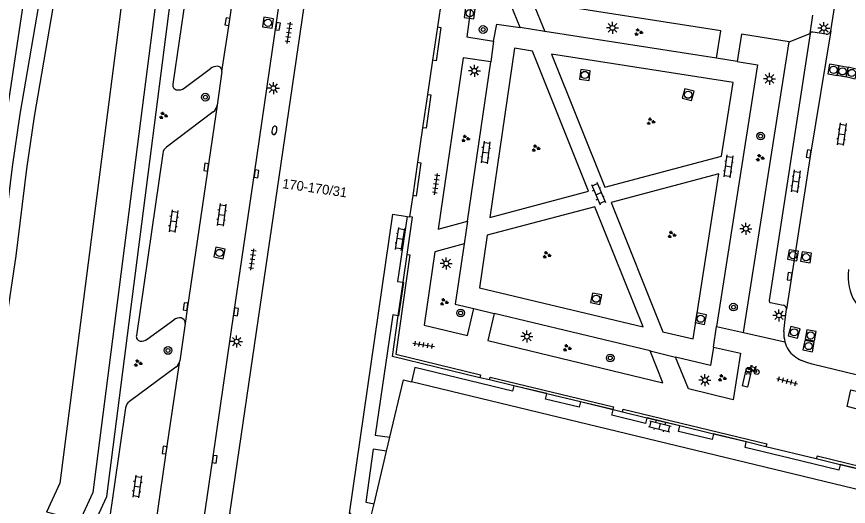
# Model space of a CAD drawing. Extents: x 131000 to 133014, y 396499 to 399001.
# Drawn here: x 132693.3 to 132779.6, y 397185.2 to 397236 of the extents above; entities that cross this region are included whole.
import ezdxf

# ---------------------------------------------------------------- set-up
doc = ezdxf.new("R2010")
doc.units = 0
for name, color, linetype in [('gg-afsc-muur', 7, 'Continuous'), ('gg-anno-huisnummerreeks BGT', 7, 'Continuous'), ('gg-bbg-hoofdgebouw', 7, 'Continuous'), ('gg-bbg-onder overbouw', 7, 'Continuous'), ('gg-bbg-pand overbouw', 7, 'Continuous'), ('gg-knt-BGT kruinlijn', 7, 'Continuous'), ('gg-knt-bovenkant onderkant talud', 7, 'Continuous'), ('gg-knt-verharding', 7, 'Continuous'), ('gg-knt-verharding nz', 7, 'Continuous'), ('gt-grn-groengrens', 7, 'Continuous'), ('gt-grn-weggrens', 7, 'Continuous'), ('gt-symb-boom', 7, 'Continuous'), ('gt-symb-brandkraan', 7, 'Continuous'), ('gt-symb-fietsenrek', 7, 'Continuous'), ('gt-symb-groenvak', 7, 'Continuous'), ('gt-symb-klinker verharding', 7, 'Continuous'), ('gt-symb-kolk', 7, 'Continuous'), ('gt-symb-lichtmast', 7, 'Continuous'), ('gt-symb-rioolschacht', 7, 'Continuous'), ('gt-symb-tegel verharding', 7, 'Continuous')]:
    doc.layers.add(name, color=color, linetype=linetype)

# ---------------------------------------------------------------- blocks, each defined once
blk = doc.blocks.new('gt0-RS')
at = {"layer": 'gt-symb-rioolschacht'}
blk.add_lwpolyline([(-0.5, -0.5), (0.5, -0.5), (0.5, 0.5), (-0.5, 0.5)], close=True, dxfattribs=at)
blk.add_circle((0, 0), 0.375, dxfattribs=at)
blk = doc.blocks.new('gt0-LMAST')
at = {"layer": 'gt-symb-lichtmast'}
for p, q in [((-0.182, 0.173), (-0.447, 0.438)), ((-0.005, 0.246), (-0.005, 0.621)), ((0.172, 0.173), (0.437, 0.438)), ((-0.255, -0.004), (-0.63, -0.004)), ((-0.182, -0.181), (-0.447, -0.446)), ((-0.005, -0.254), (-0.005, -0.629)), ((0.437, -0.446), (0.172, -0.181)), ((0.245, -0.004), (0.62, -0.004))]:
    blk.add_line(p, q, dxfattribs=at)
blk.add_circle((-0.005, -0.004), 0.25, dxfattribs=at)
blk = doc.blocks.new('gt0-GRVAK')
at = {"layer": 'gt-symb-groenvak'}
for p, q in [((-0.11, 0.189), (-0.228, 0.24)), ((-0.182, 0.153), (0.088, 0.153)), ((-0.091, 0.211), (-0.156, 0.322)), ((-0.047, 0.214), (-0.047, 0.393)), ((-0.004, 0.211), (0.061, 0.322)), ((0.015, 0.189), (0.133, 0.24)), ((0.262, -0.052), (0.197, 0.059)), ((0.305, -0.049), (0.305, 0.13)), ((0.349, -0.052), (0.414, 0.059)), ((-0.245, -0.228), (-0.363, -0.177)), ((-0.318, -0.264), (-0.047, -0.264)), ((-0.226, -0.206), (-0.291, -0.095)), ((-0.183, -0.203), (-0.183, -0.024)), ((-0.139, -0.206), (-0.074, -0.095)), ((-0.12, -0.228), (-0.002, -0.177)), ((0.243, -0.074), (0.125, -0.023)), ((0.17, -0.11), (0.441, -0.11)), ((0.368, -0.074), (0.486, -0.023))]:
    blk.add_line(p, q, dxfattribs=at)
blk = doc.blocks.new('gt0-BOOM')
at = {"layer": 'gt-symb-boom'}
for radius in [0.4, 0.2]:
    blk.add_circle((0, 0), radius, dxfattribs=at)
blk = doc.blocks.new('gt0-KOLK')
at = {"layer": 'gt-symb-kolk'}
blk.add_lwpolyline([(0, 0), (0.375, 0), (0.375, 0.4), (-0.375, 0.4), (-0.375, 0), (0, 0)], dxfattribs=at)
blk = doc.blocks.new('gt0-TEG1')
at = {"layer": 'gt-symb-tegel verharding'}
for p, q in [((-1.125, 0), (1.125, 0)), ((-0.9, -0.25), (-0.9, 0.25)), ((-0.45, -0.25), (-0.45, 0.25)), ((0, -0.25), (0, 0.25)), ((0.45, -0.25), (0.45, 0.25)), ((0.9, -0.25), (0.9, 0.25))]:
    blk.add_line(p, q, dxfattribs=at)
blk = doc.blocks.new('gt0-FREK')
at = {"layer": 'gt-symb-fietsenrek'}
for p, q in [((0.259, 0.762), (0.294, 0.823)), ((0.54, 0.335), (0.259, 0.762)), ((0.294, 0.823), (0.767, 0.714)), ((0.767, 0.714), (0.54, 0.335)), ((0.757, 0.841), (0.866, 0.816)), ((0.767, 0.714), (0.84, 0.822)), ((0.895, 0.252), (0.767, 0.714))]:
    blk.add_line(p, q, dxfattribs=at)
for points in [[(0.294, 0.823), (0.36, 0.937), (0.452, 0.935)], [(-0.124, 0), (-0.047, 0.312), (0.053, 0.312), (0.12, 0)], [(0.036, 0.476), (0.228, 0.708), (0.259, 0.762)], [(0.54, 0.335), (0.555, 0.305), (0.895, 0.252)]]:
    blk.add_lwpolyline(points, dxfattribs=at)
for centre in [(0.036, 0.476), (0.895, 0.252)]:
    blk.add_circle(centre, 0.252, dxfattribs=at)
blk = doc.blocks.new('gt0-KL1')
at = {"layer": 'gt-symb-klinker verharding'}
for p, q in [((-1.15, 0.3), (1.15, 0.3)), ((-1, -0.3), (-1, 0.3)), ((-0.5, 0.3), (-0.5, 0.45)), ((0, -0.3), (0, 0.3)), ((0.5, 0.3), (0.5, 0.45)), ((1, -0.3), (1, 0.3)), ((-1.15, -0.3), (1.15, -0.3)), ((-0.5, -0.45), (-0.5, -0.3)), ((0.5, -0.45), (0.5, -0.3))]:
    blk.add_line(p, q, dxfattribs=at)
blk = doc.blocks.new('gt0-BR')
at = {"layer": 'gt-symb-brandkraan'}
for centre, radius, start, end in [((-0.244, 0), 0.206, 107.56694, 252.43307), ((0.599, -2.664), 3, 106.89205, 107.56694), ((0, -0.691), 0.938, 73.10799, 106.89205), ((-0.599, -2.664), 3, 72.43309, 73.10799), ((0.244, 0), 0.206, 287.56695, 72.43309), ((0.599, 2.664), 3, 252.43307, 253.10797), ((0, 0.691), 0.938, 253.10797, 286.89206), ((-0.599, 2.664), 3, 286.89206, 287.56695)]:
    blk.add_arc(centre, radius, start, end, dxfattribs=at)

msp = doc.modelspace()

# ---------------------------------------------------------------- linework, layer by layer
at = {"layer": 'gg-afsc-muur'}
for p, q in [((132733.408, 397208.432), (132733.821, 397211.306)), ((132732.91, 397204.968), (132733.408, 397208.432)), ((132744.913, 397197.69), (132742.363, 397198.306)), ((132748.315, 397196.867), (132744.913, 397197.69)), ((132751.805, 397196.023), (132748.315, 397196.867)), ((132755.182, 397195.207), (132751.805, 397196.023)), ((132755.188, 397195.233), (132755.182, 397195.207)), ((132758.711, 397194.354), (132756.171, 397194.966)), ((132762.113, 397193.534), (132758.711, 397194.354)), ((132765.619, 397192.69), (132762.113, 397193.534)), ((132769.021, 397191.87), (132765.619, 397192.69)), ((132771.06, 397191.379), (132769.021, 397191.87)), ((132771.141, 397191.671), (132771.06, 397191.379)), ((132778.744, 397189.51), (132776.281, 397190.108)), ((132782.149, 397188.683), (132778.744, 397189.51))]:
    msp.add_line(p, q, dxfattribs=at)
for points in [[(132733.821, 397211.306), (132734.125, 397211.275), (132732.648, 397200.974), (132741.454, 397198.834), (132741.38, 397198.533)], [(132741.38, 397198.533), (132732.301, 397200.733), (132732.91, 397204.968)], [(132742.363, 397198.306), (132742.434, 397198.6), (132755.25, 397195.503), (132755.188, 397195.233)], [(132756.171, 397194.966), (132756.242, 397195.26), (132771.141, 397191.671)], [(132781.024, 397189.274), (132776.354, 397190.404), (132776.281, 397190.108)]]:
    msp.add_lwpolyline(points, dxfattribs=at)
at = {"layer": 'gg-bbg-hoofdgebouw'}
for p, q in [((132737.507, 397238.502), (132736.983, 397234.935)), ((132736.474, 397231.473), (132735.953, 397227.926)), ((132735.445, 397224.463), (132734.919, 397220.886)), ((132734.41, 397217.423), (132734.088, 397215.23)), ((132733.854, 397215.265), (132734.088, 397215.23)), ((132730.4, 397185.44), (132731.698, 397190.93))]:
    msp.add_line(p, q, dxfattribs=at)
for points in [[(132725.473, 397253.117), (132715.417, 397184.425), (132717.15, 397184.008)], [(132732.037, 397192.361), (132733.448, 397198.328), (132734.286, 397198.125)]]:
    msp.add_lwpolyline(points, dxfattribs=at)
at = {"layer": 'gg-bbg-onder overbouw'}
for p, q in [((132736.983, 397234.935), (132736.474, 397231.473)), ((132735.953, 397227.926), (132735.445, 397224.463)), ((132734.919, 397220.886), (132734.41, 397217.423)), ((132731.698, 397190.93), (132732.037, 397192.361))]:
    msp.add_line(p, q, dxfattribs=at)
for points in [[(132727.921, 397184.022), (132727.984, 397184.438), (132727.845, 397184.458), (132732.364, 397215.492), (132733.854, 397215.265)], [(132839.645, 397170.184), (132839.342, 397170.257), (132839.309, 397170.121), (132796.823, 397180.412), (132797.417, 397182.867), (132734.286, 397198.125)], [(132729.83, 397183.56), (132729.924, 397183.949), (132730.041, 397183.921), (132730.4, 397185.44)]]:
    msp.add_lwpolyline(points, dxfattribs=at)
at = {"layer": 'gg-bbg-pand overbouw'}
for points in [[(132736.983, 397234.935), (132737.344, 397234.882), (132736.831, 397231.42), (132736.474, 397231.473)], [(132735.953, 397227.926), (132736.306, 397227.874), (132735.799, 397224.411), (132735.445, 397224.463)], [(132734.919, 397220.886), (132735.268, 397220.835), (132734.762, 397217.371), (132734.41, 397217.423)], [(132733.854, 397215.265), (132732.849, 397208.515), (132733.408, 397208.432)], [(132733.408, 397208.432), (132733.443, 397208.427), (132732.927, 397204.965), (132732.91, 397204.968)], [(132732.91, 397204.968), (132732.334, 397205.053), (132730.535, 397192.578), (132732.037, 397192.361)], [(132744.913, 397197.69), (132744.777, 397197.126), (132734.634, 397199.58), (132734.286, 397198.125)], [(132748.315, 397196.867), (132748.32, 397196.89), (132744.918, 397197.71), (132744.913, 397197.69)], [(132751.805, 397196.023), (132751.67, 397195.466), (132748.18, 397196.307), (132748.315, 397196.867)], [(132755.188, 397195.233), (132751.811, 397196.05), (132751.805, 397196.023)], [(132755.207, 397195.201), (132755.213, 397195.227), (132755.188, 397195.233)], [(132758.711, 397194.354), (132758.575, 397193.796), (132755.072, 397194.644), (132755.207, 397195.201)], [(132762.113, 397193.534), (132762.118, 397193.554), (132758.717, 397194.379), (132758.711, 397194.354)], [(132765.619, 397192.69), (132765.481, 397192.121), (132761.976, 397192.971), (132762.113, 397193.534)], [(132769.021, 397191.87), (132769.024, 397191.881), (132765.622, 397192.704), (132765.619, 397192.69)], [(132778.744, 397189.51), (132778.607, 397188.958), (132773.623, 397190.151), (132768.883, 397191.298), (132769.021, 397191.87)], [(132731.698, 397190.93), (132730.326, 397191.128), (132729.535, 397185.644), (132730.4, 397185.44)], [(132782.149, 397188.683), (132782.156, 397188.712), (132778.749, 397189.531), (132778.744, 397189.51)]]:
    msp.add_lwpolyline(points, dxfattribs=at)
at = {"layer": 'gg-knt-BGT kruinlijn'}
msp.add_lwpolyline([(132686.23, 397187.54), (132686.43, 397189.85), (132688.55, 397200.93), (132703.667, 397301.54)], dxfattribs=at)
at = {"layer": 'gg-knt-bovenkant onderkant talud'}
msp.add_lwpolyline([(132708.28, 397269.107), (132697.82, 397187.6), (132696.422, 397184.573)], dxfattribs=at)
at = {"layer": 'gg-knt-verharding'}
for p, q in [((132716.086, 397273.652), (132709.533, 397228.993)), ((132748.106, 397234.459), (132745.576, 397234.862)), ((132765.914, 397231.69), (132748.106, 397234.459)), ((132775.657, 397234.241), (132771.377, 397206.552)), ((132777.286, 397234.166), (132775.906, 397234.377)), ((132742.785, 397233.458), (132742.532, 397231.31)), ((132768.722, 397203.238), (132773.467, 397233.385)), ((132768.07, 397231.332), (132765.914, 397231.69)), ((132710.696, 397228.581), (132713.441, 397230.619)), ((132740.092, 397214.767), (132742.532, 397231.31)), ((132714.625, 397230.295), (132714.13, 397226.809)), ((132713.728, 397226.128), (132708.866, 397222.452)), ((132708.498, 397221.811), (132705.744, 397202.925)), ((132740.092, 397214.767), (132739.735, 397212.418)), ((132740.749, 397205.717), (132742.871, 397205.19)), ((132771.541, 397206.335), (132772.831, 397206.071)), ((132759.056, 397201.311), (132742.871, 397205.19)), ((132706.874, 397202.528), (132709.641, 397204.541)), ((132710.808, 397204.153), (132710.253, 397200.296)), ((132765.599, 397201.718), (132765.939, 397203.863)), ((132765.939, 397203.863), (132768.722, 397203.238)), ((132759.056, 397201.311), (132761.69, 397200.683)), ((132709.854, 397199.642), (132705.028, 397196.073)), ((132742.363, 397198.306), (132741.38, 397198.533)), ((132704.635, 397195.412), (132701.786, 397175.951)), ((132755.207, 397195.201), (132755.182, 397195.207)), ((132756.171, 397194.966), (132755.207, 397195.201)), ((132776.281, 397190.108), (132771.06, 397191.379))]:
    msp.add_line(p, q, dxfattribs=at)
for points in [[(132713.666, 397190.112), (132715.884, 397205.402), (132718.015, 397219.716), (132726.478, 397277.953), (132727.236, 397282.723), (132728.124, 397288.613)], [(132777.776, 397234.516), (132780.609, 397252.489), (132784.506, 397277.843), (132784.947, 397280.364)], [(132745.576, 397234.862), (132744.329, 397237.96), (132740.662, 397238.539), (132740.01, 397233.885), (132742.785, 397233.458)], [(132765.914, 397231.69), (132766.359, 397234.509), (132746.827, 397237.553), (132748.106, 397234.459)], [(132742.785, 397233.458), (132743.125, 397235.228), (132745.576, 397234.862)], [(132773.467, 397233.385), (132768.518, 397234.171), (132768.07, 397231.332)], [(132746.825, 397232.403), (132744.981, 397232.72), (132742.41, 397215.155), (132752.652, 397217.887), (132746.825, 397232.403)], [(132742.532, 397231.31), (132739.662, 397231.726), (132737.068, 397213.953), (132740.092, 397214.767)], [(132748.819, 397232.099), (132754.355, 397218.318), (132766.453, 397221.523), (132767.645, 397229.156), (132748.819, 397232.099)], [(132768.07, 397231.332), (132770.174, 397230.994), (132765.939, 397203.863)], [(132754.997, 397216.7), (132760.362, 397203.313), (132763.502, 397202.555), (132766.165, 397219.672), (132754.997, 397216.7)], [(132753.29, 397216.268), (132742.141, 397213.308), (132741.338, 397207.854), (132758.306, 397203.814), (132753.29, 397216.268)], [(132733.821, 397211.306), (132734.379, 397215.186), (132734.088, 397215.23)], [(132739.735, 397212.418), (132736.721, 397211.607), (132735.603, 397203.989), (132740.091, 397202.927), (132740.749, 397205.717)], [(132739.735, 397212.418), (132738.806, 397206.182), (132740.749, 397205.717)], [(132772.9, 397203.324), (132773.038, 397204.577), (132773.196, 397205.635)], [(132742.871, 397205.19), (132742.195, 397202.401), (132760.369, 397197.997), (132759.056, 397201.311)], [(132765.599, 397201.718), (132768.4, 397201.069), (132767.654, 397196.241), (132763.006, 397197.375), (132761.69, 397200.683)], [(132765.599, 397201.718), (132765.306, 397199.821), (132761.69, 397200.683)], [(132782.742, 397198.28), (132780.567, 397198.816), (132775.84, 397199.944), (132775.292, 397200.122), (132774.757, 397200.328)], [(132779.464, 397195.545), (132779.852, 397197.289), (132781.6, 397196.852), (132781.212, 397195.108), (132779.464, 397195.545)], [(132711.218, 397173.181), (132711.438, 397174.797), (132713.666, 397190.112)]]:
    msp.add_lwpolyline(points, dxfattribs=at)
for centre, radius, start, end in [((132775.839, 397234.203), 0.186, 69.05819, 168.2272), ((132777.313, 397234.647), 0.481, 266.81847, 344.25688), ((132714.132, 397229.67), 1.174, 87.9351, 126.05051), ((132714.141, 397230.357), 0.487, 352.73153, 86.17673), ((132710.023, 397228.888), 0.502, 167.9014, 262.15926), ((132710.088, 397229.413), 1.031, 262.59801, 306.16478), ((132713.07, 397226.975), 1.073, 307.81283, 351.07975), ((132709.304, 397221.775), 0.806, 122.86078, 177.4187), ((132784.448, 397208.984), 4.879, 171.01644, 254.0591), ((132771.548, 397206.511), 0.176, 166.45689, 267.7042), ((132772.767, 397205.646), 0.43, 358.49205, 81.37712), ((132710.252, 397203.798), 0.962, 81.01349, 129.42028), ((132710.254, 397204.211), 0.557, 354.04395, 74.57163), ((132776.655, 397203.25), 3.756, 178.86487, 195.10381), ((132706.227, 397202.828), 0.493, 168.68608, 260.888), ((132706.263, 397203.403), 1.067, 263.85674, 304.92126), ((132776.643, 397203.234), 3.74, 194.91928, 208.36766), ((132775.972, 397203.279), 3.192, 214.816, 247.61616), ((132709.259, 397200.454), 1.007, 306.25292, 350.97304), ((132705.553, 397195.314), 0.923, 124.65389, 173.8786)]:
    msp.add_arc(centre, radius, start, end, dxfattribs=at)
at = {"layer": 'gg-knt-verharding nz'}
for points in [[(132714.625, 397230.295), (132715.391, 397235.443), (132717.619, 397250.894), (132721.663, 397278.504), (132722.57, 397284.832)], [(132777.776, 397234.516), (132775.69, 397221.733), (132773.196, 397205.635)], [(132714.13, 397226.809), (132711.038, 397205.891), (132710.808, 397204.153)], [(132706.899, 397177.268), (132708.883, 397190.999), (132710.253, 397200.296)], [(132769.047, 397199.476), (132769.541, 397199.349), (132769.127, 397197.563), (132768.633, 397197.69), (132769.047, 397199.476)]]:
    msp.add_lwpolyline(points, dxfattribs=at)
at = {"layer": 'gt-grn-groengrens'}
for points in [[(132704.938, 397301.347), (132702.49, 397285.29), (132700.088, 397268.363), (132695.605, 397237.137), (132693.662, 397225.868), (132692.87, 397220.405), (132691.742, 397211.38), (132690.295, 397201.452), (132688.859, 397194.365), (132687.92, 397189.633), (132687.141, 397187.258), (132685.822, 397178.891)], [(132706.688, 397299.547), (132706.233, 397299.611), (132703.974, 397285.069), (132701.573, 397268.151), (132697.087, 397236.903), (132695.144, 397225.633), (132694.357, 397220.204), (132693.229, 397211.179), (132691.773, 397201.195), (132690.33, 397194.07), (132689.374, 397189.252), (132688.604, 397186.905), (132687.518, 397180.015)], [(132695.546, 397183.231), (132700.669, 397181.843), (132702.681, 397186.201), (132712.267, 397260.878), (132713.437, 397270.258), (132708.507, 397270.873)], [(132708.28, 397269.107), (132709.773, 397268.958), (132709.804, 397269.199), (132711.763, 397268.955), (132710.779, 397261.066), (132701.223, 397186.62), (132699.838, 397183.622), (132697.88, 397184.153), (132697.904, 397184.203), (132696.422, 397184.573)]]:
    msp.add_lwpolyline(points, dxfattribs=at)
at = {"layer": 'gt-grn-weggrens'}
for p, q in [((132775.657, 397234.241), (132775.906, 397236.146)), ((132773.467, 397233.385), (132775.657, 397234.241)), ((132768.722, 397203.238), (132773.029, 397202.271))]:
    msp.add_line(p, q, dxfattribs=at)

# ---------------------------------------------------------------- block references
at = {"layer": 'gt-symb-boom'}
for p in [(132741.72, 397234.661), (132712.907, 397227.639), (132770.498, 397223.603), (132739.381, 397205.253), (132767.687, 397205.861), (132709.028, 397201.365), (132754.906, 397200.587)]:
    msp.add_blockref('gt0-BOOM', p, dxfattribs=at)
at = {"layer": 'gt-symb-brandkraan', "rotation": 78.22937399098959}
msp.add_blockref('gt0-BR', (132720.063, 397224.199), dxfattribs=at)
at = {"layer": 'gt-symb-fietsenrek'}
msp.add_blockref('gt0-FREK', (132769.205, 397198.876), dxfattribs=at)
at = {"layer": 'gt-symb-groenvak'}
for p in [(132757.82, 397234.386), (132708.525, 397225.732), (132759.096, 397225.12), (132739.87, 397223.352), (132747.167, 397222.345), (132770.415, 397221.347), (132761.276, 397213.37), (132748.3, 397211.262), (132737.652, 397206.382), (132750.407, 397201.613), (132705.891, 397200.049), (132766.489, 397198.508)]:
    msp.add_blockref('gt0-GRVAK', p, dxfattribs=at)
at = {"layer": 'gt-symb-klinker verharding'}
for p, rotation in [((132778.911, 397223.795), -97.70065539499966), ((132741.978, 397221.91), -97.700655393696), ((132767.154, 397220.468), -97.70065539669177), ((132774.139, 397218.912), -97.70065539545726), ((132753.679, 397217.64), -67.04963699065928), ((132709.6, 397214.768), -97.58706907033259), ((132714.591, 397215.433), -97.58706907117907), ((132733.1, 397212.929), 80.84860398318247), ((132760.046, 397193.493), -13.647238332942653), ((132705.829, 397187.262), -97.5870690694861)]:
    msp.add_blockref('gt0-KL1', p, dxfattribs=dict(at, rotation=rotation))
at = {"layer": 'gt-symb-kolk'}
for p, rotation in [((132715.391, 397235.443), 81.54573827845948), ((132720.232, 397235.011), -98.21920924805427), ((132775.69, 397221.733), 80.73547601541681), ((132713.18, 397220.35), 81.54573827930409), ((132718.015, 397219.716), -98.45426172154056), ((132773.714, 397209.013), 81.19719553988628), ((132711.038, 397205.891), 82.46974665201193), ((132715.884, 397205.402), -98.27589282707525), ((132708.883, 397190.999), 81.78079075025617), ((132713.666, 397190.112), -98.27589282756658)]:
    msp.add_blockref('gt0-KOLK', p, dxfattribs=dict(at, rotation=rotation))
at = {"layer": 'gt-symb-lichtmast'}
for p in [(132755.146, 397234.83), (132777.059, 397234.811), (132740.813, 397230.376), (132771.434, 397229.538), (132719.965, 397228.586), (132768.979, 397213.998), (132737.899, 397210.388), (132772.413, 397205.005), (132746.266, 397202.806), (132716.15, 397202.286), (132764.735, 397198.289)]:
    msp.add_blockref('gt0-LMAST', p, dxfattribs=at)
at = {"layer": 'gt-symb-rioolschacht'}
for p, rotation in [((132740.324, 397236.341), 172.06444962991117), ((132719.395, 397235.357), 81.8942064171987), ((132778.06, 397230.479), -9.7921462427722), ((132779.002, 397230.318), -10.074332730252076), ((132779.956, 397230.149), -13.299584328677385), ((132752.273, 397229.941), 172.35613021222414), ((132762.991, 397227.897), -15.245070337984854), ((132714.378, 397211.477), 78.22937399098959), ((132773.868, 397211.241), -9.792146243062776), ((132775.218, 397211.034), -9.669505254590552), ((132753.446, 397206.736), -101.1863292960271), ((132764.289, 397204.661), -11.534620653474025), ((132773.985, 397203.245), -104.8281085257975), ((132775.697, 397202.928), 169.8027944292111), ((132775.483, 397201.825), -101.00666417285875)]:
    msp.add_blockref('gt0-RS', p, dxfattribs=dict(at, rotation=rotation))
at = {"layer": 'gt-symb-tegel verharding'}
for p, rotation in [((132721.553, 397234.316), 81.54573827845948), ((132736.83, 397218.621), 81.54573827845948), ((132717.782, 397210.803), 81.54573827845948), ((132735.545, 397201.946), -8.340866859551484), ((132773.255, 397198.175), -14.898187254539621)]:
    msp.add_blockref('gt0-TEG1', p, dxfattribs=dict(at, rotation=rotation))

# ---------------------------------------------------------------- texts
at = {"layer": 'gg-anno-huisnummerreeks BGT'}
msp.add_text('170-170/31', height=1, rotation=351.7, dxfattribs=at).set_placement((132720.834, 397218.207))

doc.saveas('drawing.dxf')
